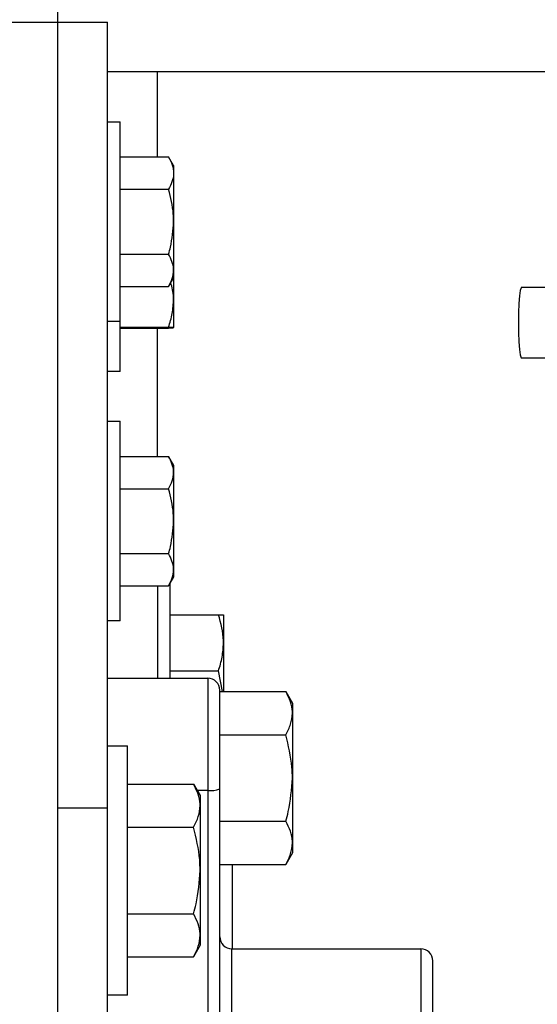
# Model space of a CAD drawing. Header units: inches. Extents: x 170 to 312, y 215 to 248.
# Tile 380 of 557: x 256.012 to 256.174, y 224.576 to 224.885. Entities that reach past the tile are written whole.
import ezdxf

# ---------------------------------------------------------------- set-up
doc = ezdxf.new("R2010")
doc.units = ezdxf.units.IN
doc.header["$LTSCALE"] = 0.25
doc.header["$MEASUREMENT"] = 0
doc.layers.add('ANNOTATIONS', color=1, linetype='Continuous')
doc.layers.add('STANDARD MOTOR RH', color=7, linetype='Continuous')
doc.styles.add('ARIAL', font='arial.ttf', dxfattribs={"height": 0.09375})
doc.dimstyles.new('STANDARD$0', dxfattribs={"dimtxt": 0.09375, "dimasz": 0.09375, "dimexe": 0.03125, "dimexo": 0.046875, "dimgap": 0.09, "dimtad": 0, "dimtih": 1, "dimtoh": 1, "dimdec": 4, "dimzin": 0, "dimdsep": 46, "dimtxsty": 'ARIAL', "dimcen": 0.09, "dimadec": 0, "dimazin": 0, "dimtfac": 1, "dimtdec": 4, "dimtofl": 0, "dimtmove": 0, "dimatfit": 1, "dimfxl": 1, "dimtolj": 1, "dimtzin": 0, "dimarcsym": 0})

# ---------------------------------------------------------------- blocks, each defined once
blk = doc.blocks.new('*D144')
at = {"layer": 'ANNOTATIONS', "color": 0, "lineweight": -2, "transparency": 16777216}
for p, q in [((255.50822, 223.58699), (255.50822, 225.15415)), ((256.60184, 224.58001), (256.60184, 225.15415)), ((255.60197, 225.1229), (255.76992, 225.1229)), ((256.50809, 225.1229), (256.34014, 225.1229))]:
    blk.add_line(p, q, dxfattribs=at)
at = {"layer": 'ANNOTATIONS', "color": 0, "transparency": 16777216}
for points in [[(255.60197, 225.13852), (255.60197, 225.10727), (255.50822, 225.1229)], [(256.50809, 225.13852), (256.50809, 225.10727), (256.60184, 225.1229)]]:
    blk.add_solid(points, dxfattribs=at)
at = {"layer": 'defpoints', "color": 0, "transparency": 16777216}
for p in [(255.50822, 225.1229), (256.60184, 224.53313), (255.50822, 223.54011)]:
    blk.add_point(p, dxfattribs=at)
at = {"layer": 'ANNOTATIONS', "color": 0, "transparency": 16777216, "insert": (256.05503, 225.1229), "char_height": 0.09375, "attachment_point": 5, "style": 'ARIAL'}
blk.add_mtext('\\A1;17 3/8"', dxfattribs=at)
blk = doc.blocks.new('*D152')
at = {"layer": 'ANNOTATIONS', "color": 0, "lineweight": -2, "transparency": 16777216}
for p, q in [((255.50822, 223.58699), (255.50822, 225.58786)), ((256.7316, 225.01326), (256.7316, 225.58786)), ((255.60197, 225.55661), (255.93882, 225.55661)), ((256.63785, 225.55661), (256.30101, 225.55661))]:
    blk.add_line(p, q, dxfattribs=at)
at = {"layer": 'ANNOTATIONS', "color": 0, "transparency": 16777216}
for points in [[(255.60197, 225.57224), (255.60197, 225.54099), (255.50822, 225.55661)], [(256.63785, 225.57224), (256.63785, 225.54099), (256.7316, 225.55661)]]:
    blk.add_solid(points, dxfattribs=at)
at = {"layer": 'defpoints', "color": 0, "transparency": 16777216}
for p in [(256.7316, 225.55661), (256.7316, 224.96638), (255.50822, 223.54011)]:
    blk.add_point(p, dxfattribs=at)
at = {"layer": 'ANNOTATIONS', "color": 0, "transparency": 16777216, "insert": (256.11991, 225.55661), "char_height": 0.09375, "attachment_point": 5, "style": 'ARIAL'}
blk.add_mtext('\\A1;20"', dxfattribs=at)

msp = doc.modelspace()

# ---------------------------------------------------------------- linework, layer by layer
at = {"layer": 'STANDARD MOTOR RH'}
for p, q in [((256.02347, 223.69636), (256.02347, 224.97761)), ((250.01566, 224.88386), (256.0391, 224.88386)), ((256.0391, 224.10261), (256.0391, 224.88386)), ((256.4766, 224.86824), (256.0391, 224.86824)), ((256.05472, 224.84164), (256.05472, 224.86824)), ((256.0391, 224.85261), (256.04304, 224.85261)), ((256.04304, 224.77449), (256.04304, 224.85261)), ((256.04304, 224.84164), (256.05822, 224.84164)), ((256.05979, 224.83892), (256.05822, 224.84164)), ((256.05979, 224.83892), (256.05979, 224.78818)), ((256.04304, 224.8315), (256.05822, 224.8315)), ((256.04304, 224.81122), (256.05822, 224.81122)), ((256.05979, 224.8038), (256.05822, 224.80108)), ((256.04304, 224.80108), (256.05822, 224.80108)), ((256.1688, 224.80082), (256.19253, 224.80082)), ((256.04304, 224.79011), (256.0391, 224.79011)), ((256.04304, 224.78829), (256.05822, 224.78829)), ((256.04304, 224.78806), (256.05822, 224.78806)), ((256.05472, 224.74789), (256.05472, 224.78806)), ((256.19253, 224.77867), (256.1688, 224.77867)), ((256.04304, 224.77449), (256.0391, 224.77449)), ((256.0391, 224.75886), (256.043, 224.75886)), ((256.04304, 224.69636), (256.04304, 224.75886)), ((256.04304, 224.74789), (256.05822, 224.74789)), ((256.05822, 224.74789), (256.05979, 224.74518)), ((256.05979, 224.74518), (256.05979, 224.71005)), ((256.04304, 224.73775), (256.05822, 224.73775)), ((256.04304, 224.71747), (256.05822, 224.71747)), ((256.05979, 224.71005), (256.05822, 224.70733)), ((256.05866, 224.67841), (256.05866, 224.7081)), ((256.04304, 224.70733), (256.05822, 224.70733)), ((256.05472, 224.70733), (256.05472, 224.67841)), ((256.04304, 224.69636), (256.0391, 224.69636)), ((256.05866, 224.6983), (256.07384, 224.6983)), ((256.07541, 224.6983), (256.07541, 224.67422)), ((256.05866, 224.68074), (256.07384, 224.68074)), ((256.07509, 224.67422), (256.07384, 224.68074)), ((256.0391, 224.67841), (256.0705, 224.67841)), ((256.0705, 224.67841), (256.0705, 224.48086)), ((256.07425, 224.51984), (256.07425, 224.67466)), ((256.07425, 224.67422), (256.09491, 224.67422)), ((256.09491, 224.67422), (256.097, 224.6706)), ((256.097, 224.6706), (256.097, 224.62372)), ((256.07425, 224.66069), (256.09491, 224.66069)), ((256.0391, 224.6573), (256.04535, 224.6573)), ((256.04535, 224.57918), (256.04535, 224.6573)), ((256.04535, 224.6453), (256.066, 224.6453)), ((256.066, 224.6453), (256.0681, 224.64167)), ((256.0705, 224.64331), (256.06715, 224.64331)), ((256.0681, 224.64167), (256.0681, 224.5948)), ((256.0391, 224.63777), (256.02347, 224.63777)), ((256.04535, 224.63177), (256.066, 224.63177)), ((256.07425, 224.63363), (256.09491, 224.63363)), ((256.097, 224.62372), (256.09491, 224.6201)), ((256.07425, 224.6201), (256.09491, 224.6201)), ((256.07816, 224.6201), (256.07816, 224.59371)), ((256.04535, 224.60471), (256.066, 224.60471)), ((256.0681, 224.5948), (256.066, 224.59117)), ((256.04535, 224.59117), (256.066, 224.59117)), ((256.078, 224.59371), (256.13722, 224.59371)), ((256.078, 224.51888), (256.078, 224.59371)), ((256.13722, 224.59371), (256.13722, 224.39277)), ((256.14097, 224.39652), (256.14097, 224.58996)), ((256.04535, 224.57918), (256.0391, 224.57918))]:
    msp.add_line(p, q, dxfattribs=at)
at = {"layer": 'STANDARD MOTOR RH', "flags": 128}
msp.add_lwpolyline([(256.1688, 224.80082), (256.16866, 224.8007), (256.1684, 224.79982), (256.16817, 224.79811), (256.16799, 224.79573), (256.16787, 224.79286), (256.16783, 224.78974), (256.16787, 224.78662), (256.16799, 224.78376), (256.16817, 224.78138), (256.1684, 224.77967), (256.16866, 224.77878), (256.1688, 224.77867)], dxfattribs=at)
at = {"layer": 'STANDARD MOTOR RH'}
for centre, radius, start, end in [((256.0705, 224.67466), 0.00375, 0, 90), ((256.07143, 224.65125), 0.008, 263.3617, 290.6942), ((256.078, 224.59746), 0.00375, 180, 270), ((256.13722, 224.58996), 0.00375, 0, 90)]:
    msp.add_arc(centre, radius, start, end, dxfattribs=at)
for points, knots in [([(256.05822, 224.84164), (256.05866, 224.84082), (256.05954, 224.83916), (256.0597, 224.83744), (256.05979, 224.83657)], [0, 0, 0, 0, 0.495497, 1, 1, 1, 1]), ([(256.05979, 224.83657), (256.05978, 224.83645), (256.05976, 224.83474), (256.05896, 224.83306), (256.05822, 224.8315)], [0, 0, 0, 0, 0.070192, 1, 1, 1, 1]), ([(256.05979, 224.82136), (256.05977, 224.82217), (256.05969, 224.82561), (256.05885, 224.82895), (256.05822, 224.8315)], [0, 0, 0, 0, 0.236653, 1, 1, 1, 1]), ([(256.05822, 224.81122), (256.05842, 224.81194), (256.05934, 224.81524), (256.05959, 224.81867), (256.05979, 224.82136)], [0, 0, 0, 0, 0.217086, 1, 1, 1, 1]), ([(256.05979, 224.80615), (256.05978, 224.80627), (256.05976, 224.80798), (256.05896, 224.80966), (256.05822, 224.81122)], [0, 0, 0, 0, 0.070192, 1, 1, 1, 1]), ([(256.05822, 224.80108), (256.05866, 224.80191), (256.05954, 224.80357), (256.0597, 224.80529), (256.05979, 224.80615)], [0, 0, 0, 0, 0.495497, 1, 1, 1, 1]), ([(256.05979, 224.79713), (256.05978, 224.79734), (256.05978, 224.79908), (256.05932, 224.80079), (256.05892, 224.80229)], [0, 0, 0, 0, 0.120382, 1, 1, 1, 1]), ([(256.05822, 224.78829), (256.05866, 224.78973), (256.05954, 224.79263), (256.0597, 224.79562), (256.05979, 224.79713)], [0, 0, 0, 0, 0.495427, 1, 1, 1, 1]), ([(256.05979, 224.78818), (256.05978, 224.78818), (256.05976, 224.78822), (256.05896, 224.78826), (256.05822, 224.78829)], [0, 0, 0, 0, 0.070279, 1, 1, 1, 1]), ([(256.05822, 224.78806), (256.05866, 224.78808), (256.05954, 224.78812), (256.0597, 224.78816), (256.05979, 224.78818)], [0, 0, 0, 0, 0.495518, 1, 1, 1, 1]), ([(256.05979, 224.74282), (256.05978, 224.74294), (256.05976, 224.74466), (256.05896, 224.74633), (256.05822, 224.74789)], [0, 0, 0, 0, 0.070221, 1, 1, 1, 1]), ([(256.05822, 224.73775), (256.05866, 224.73858), (256.05954, 224.74024), (256.0597, 224.74196), (256.05979, 224.74282)], [0, 0, 0, 0, 0.495397, 1, 1, 1, 1]), ([(256.05979, 224.72761), (256.05977, 224.72842), (256.05969, 224.73186), (256.05886, 224.7352), (256.05822, 224.73775)], [0, 0, 0, 0, 0.236653, 1, 1, 1, 1]), ([(256.05822, 224.71747), (256.05842, 224.71819), (256.05934, 224.72149), (256.05959, 224.72492), (256.05979, 224.72761)], [0, 0, 0, 0, 0.217086, 1, 1, 1, 1]), ([(256.05979, 224.7124), (256.05978, 224.71252), (256.05976, 224.71423), (256.05896, 224.71591), (256.05822, 224.71747)], [0, 0, 0, 0, 0.070192, 1, 1, 1, 1]), ([(256.05822, 224.70733), (256.05866, 224.70816), (256.05954, 224.70982), (256.0597, 224.71154), (256.05979, 224.7124)], [0, 0, 0, 0, 0.495494, 1, 1, 1, 1]), ([(256.07541, 224.68952), (256.07541, 224.68973), (256.07539, 224.69269), (256.07459, 224.6956), (256.07384, 224.6983)], [0, 0, 0, 0, 0.070192, 1, 1, 1, 1]), ([(256.07384, 224.6983), (256.07448, 224.6983), (256.07532, 224.6983), (256.07539, 224.6983), (256.07541, 224.6983)], [0, 0, 0, 0, 0.763434, 1, 1, 1, 1]), ([(256.07384, 224.68074), (256.07428, 224.68216), (256.07517, 224.68504), (256.07533, 224.68802), (256.07541, 224.68952)], [0, 0, 0, 0, 0.495448, 1, 1, 1, 1]), ([(256.097, 224.66746), (256.097, 224.66762), (256.09698, 224.66883), (256.09653, 224.67112), (256.09545, 224.67318), (256.09491, 224.67422)], [0, 0, 0, 0, 0.070073, 0.530789, 1, 1, 1, 1]), ([(256.09491, 224.66069), (256.0955, 224.66179), (256.09668, 224.66401), (256.09689, 224.6663), (256.097, 224.66746)], [0, 0, 0, 0, 0.495441, 1, 1, 1, 1]), ([(256.097, 224.64716), (256.09698, 224.64829), (256.09687, 224.65287), (256.09575, 224.65733), (256.09491, 224.66069)], [0, 0, 0, 0, 0.2463268, 1, 1, 1, 1]), ([(256.09491, 224.63363), (256.09519, 224.63464), (256.09642, 224.63905), (256.09675, 224.64363), (256.097, 224.64716)], [0, 0, 0, 0, 0.229375, 1, 1, 1, 1]), ([(256.0681, 224.63854), (256.0681, 224.6387), (256.06808, 224.63991), (256.06762, 224.6422), (256.06655, 224.64426), (256.066, 224.6453)], [0, 0, 0, 0, 0.070068, 0.530753, 1, 1, 1, 1]), ([(256.066, 224.63177), (256.06659, 224.63287), (256.06777, 224.63509), (256.06799, 224.63738), (256.0681, 224.63854)], [0, 0, 0, 0, 0.4954932, 1, 1, 1, 1]), ([(256.0681, 224.61824), (256.06807, 224.61937), (256.06797, 224.62394), (256.06685, 224.62841), (256.066, 224.63177)], [0, 0, 0, 0, 0.246284, 1, 1, 1, 1]), ([(256.097, 224.62686), (256.097, 224.62702), (256.09698, 224.62824), (256.09653, 224.63053), (256.09545, 224.63259), (256.09491, 224.63363)], [0, 0, 0, 0, 0.070143, 0.530814, 1, 1, 1, 1]), ([(256.09491, 224.6201), (256.0955, 224.6212), (256.09668, 224.62341), (256.09689, 224.62571), (256.097, 224.62686)], [0, 0, 0, 0, 0.495457, 1, 1, 1, 1]), ([(256.066, 224.60471), (256.06629, 224.60572), (256.06752, 224.61013), (256.06785, 224.61471), (256.0681, 224.61824)], [0, 0, 0, 0, 0.229375, 1, 1, 1, 1]), ([(256.0681, 224.59794), (256.0681, 224.5981), (256.06808, 224.59931), (256.06762, 224.6016), (256.06655, 224.60367), (256.066, 224.60471)], [0, 0, 0, 0, 0.070068, 0.530753, 1, 1, 1, 1]), ([(256.066, 224.59117), (256.06659, 224.59227), (256.06777, 224.59449), (256.06799, 224.59678), (256.0681, 224.59794)], [0, 0, 0, 0, 0.495441, 1, 1, 1, 1])]:
    msp.add_open_spline(points, degree=3, knots=knots, dxfattribs=at)

# ---------------------------------------------------------------- dimensions: what is measured, and where the dimension line sits
at = {"layer": 'ANNOTATIONS'}
dim = msp.add_linear_dim(base=(256.7316, 225.55661), p1=(255.50822, 223.54011), p2=(256.7316, 224.96638), angle=180, text='20"', dimstyle='STANDARD$0', dxfattribs=at)
dim.commit()
dim.dimension.update_dxf_attribs({"geometry": '*D152', "text_midpoint": (256.11991, 225.55661), "dimtype": 160})
dim = msp.add_linear_dim(base=(255.50822, 225.1229), p1=(256.60184, 224.53313), p2=(255.50822, 223.54011), text='17 3/8"', dimstyle='STANDARD$0', dxfattribs=at)
dim.commit()
dim.dimension.update_dxf_attribs({"geometry": '*D144', "text_midpoint": (256.05503, 225.1229), "dimtype": 160})

doc.saveas('drawing.dxf')
